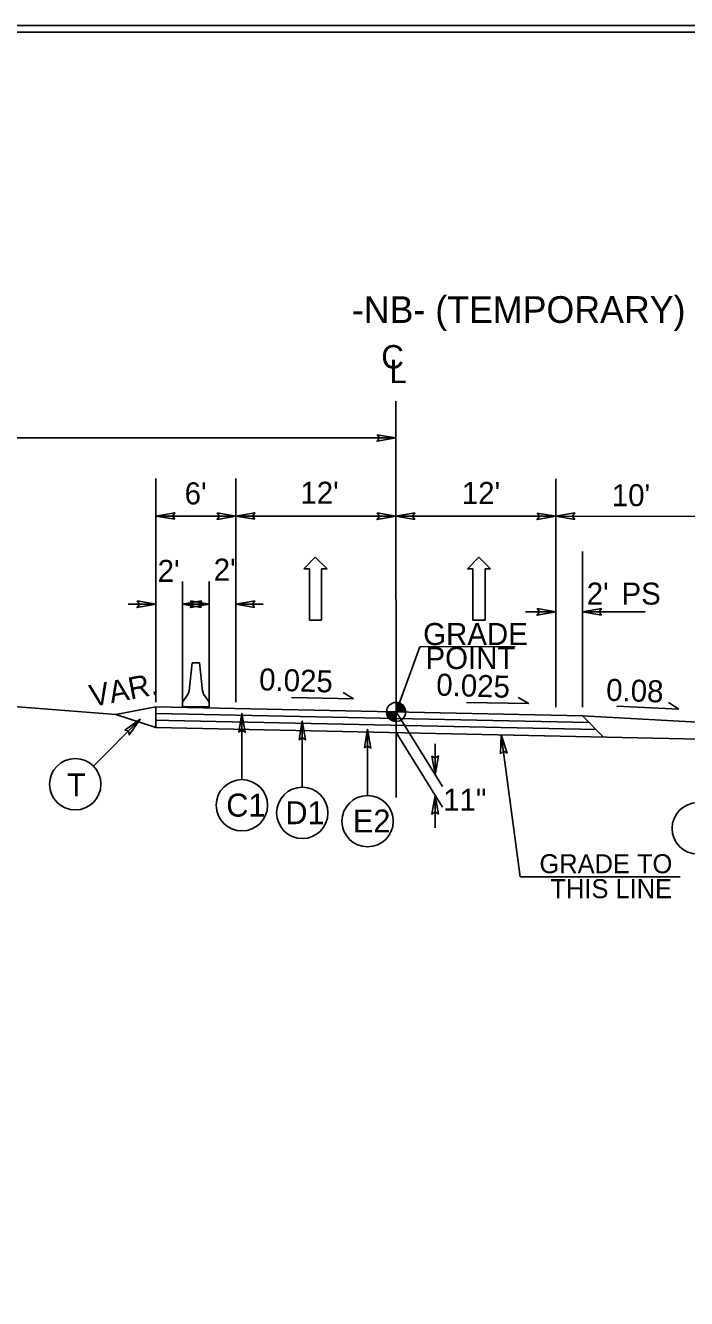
# Model space of a CAD drawing. Extents: x 2241081 to 2251104, y 658534 to 663427.
# Drawn here: x 2248749.5 to 2248997.4, y 660227 to 660704.3 of the extents above; entities that cross this region are included whole.
import ezdxf

# ---------------------------------------------------------------- set-up
doc = ezdxf.new("R2010")
doc.units = 0
for name, color, linetype in [('Old_Level_11', 7, 'Continuous'), ('Old_Level_2', 7, 'Continuous'), ('Old_Level_3', 7, 'Continuous'), ('Prop Dimension Text', 7, 'Continuous'), ('Prop Lane Arrow CELL', 7, 'Continuous'), ('Sheet Plan CELL', 7, 'Continuous'), ('Sheet Plot Border Inside CELL', 7, 'Continuous'), ('Typical Arrow Superelevation CELL', 7, 'Continuous'), ('Typical Berm Information CELL', 7, 'Continuous'), ('Typical Grade Point Symbol CELL', 7, 'Continuous'), ('Typical ID Circle CELL', 7, 'Continuous'), ('Typical Median Barrier CELL', 7, 'Continuous'), ('Typical Terminator CELL', 7, 'Continuous'), ('Typical Text Centerline CELL', 7, 'Continuous'), ('Typical Text Grade Point CELL', 7, 'Continuous'), ('Typical Text ID Circle CELL', 7, 'Continuous')]:
    doc.layers.add(name, color=color, linetype=linetype)

msp = doc.modelspace()

# ---------------------------------------------------------------- linework, layer by layer
at = {"layer": 'Old_Level_11'}
msp.add_line((2248934.97, 660385.15), (2248927.91, 660438.34), dxfattribs=at)
at = {"layer": 'Old_Level_2'}
for p, q in [((2248728.38, 660450.31), (2248783.43, 660445.97)), ((2248798.38, 660448.85), (2248783.43, 660445.97)), ((2248798.38, 660448.85), (2248958.38, 660445.42)), ((2248798.38, 660448.85), (2248798.38, 660441.12)), ((2248798.38, 660441.12), (2248783.43, 660445.97)), ((2248798.38, 660446.4), (2248960.88, 660442.92)), ((2248798.38, 660443.85), (2248803.28, 660443.75)), ((2248803.28, 660443.75), (2248963.48, 660440.32)), ((2248958.38, 660445.42), (2248966.28, 660437.52)), ((2248958.38, 660445.42), (2249008.38, 660442.67)), ((2248798.38, 660441.12), (2249021.02, 660436.35))]:
    msp.add_line(p, q, dxfattribs=at)
at = {"layer": 'Prop Dimension Text'}
for p, q in [((2248543.41, 660549.62), (2248888.41, 660549.62)), ((2248798.38, 660450.63), (2248798.43, 660534.44)), ((2248828.38, 660450.57), (2248828.43, 660534.42)), ((2248948.38, 660448.75), (2248948.43, 660534.34)), ((2248798.42, 660520.37), (2248828.42, 660520.35)), ((2248828.42, 660520.35), (2248888.42, 660520.31)), ((2248888.42, 660520.31), (2248948.42, 660520.27)), ((2248948.42, 660520.27), (2249008.42, 660520.24)), ((2248958.38, 660448.75), (2248958.42, 660507.08)), ((2248808.38, 660448.84), (2248808.41, 660495.88)), ((2248818.38, 660448.83), (2248818.41, 660495.88)), ((2248787.96, 660487.31), (2248798.4, 660487.31)), ((2248808.4, 660487.32), (2248818.4, 660487.32)), ((2248838.65, 660487.29), (2248828.4, 660487.29)), ((2248937.02, 660484.43), (2248948.4, 660484.43)), ((2248981.86, 660484.41), (2248958.42, 660484.42)), ((2248888.47, 660446.92), (2248905.88, 660418.98)), ((2248888.47, 660439.19), (2248905.88, 660411.25)), ((2248903.14, 660423.37), (2248903.14, 660435.01)), ((2248903.15, 660415.64), (2248903.15, 660403.47)), ((2248934.97, 660385.15), (2248994.97, 660385.11))]:
    msp.add_line(p, q, dxfattribs=at)
at = {"layer": 'Prop Lane Arrow CELL'}
for p, q in [((2248853.9, 660500.58), (2248858.17, 660504.92)), ((2248858.17, 660504.92), (2248862.58, 660500.58)), ((2248915.21, 660500.6), (2248919.48, 660504.94)), ((2248919.48, 660504.94), (2248923.9, 660500.6)), ((2248855.97, 660500.58), (2248853.9, 660500.58)), ((2248855.98, 660481.28), (2248855.97, 660500.58)), ((2248862.58, 660500.58), (2248860.51, 660500.58)), ((2248860.51, 660500.58), (2248860.53, 660481.29)), ((2248917.28, 660500.6), (2248915.21, 660500.6)), ((2248917.29, 660481.3), (2248917.28, 660500.6)), ((2248923.9, 660500.6), (2248921.83, 660500.6)), ((2248921.83, 660500.6), (2248921.84, 660481.31)), ((2248860.53, 660481.29), (2248855.98, 660481.28)), ((2248921.84, 660481.31), (2248917.29, 660481.3))]:
    msp.add_line(p, q, dxfattribs=at)
at = {"layer": 'Sheet Plan CELL'}
for points in [[(2247801.99, 659651.78), (2247801.97, 660701.75), (2249101.96, 660701.79), (2249101.97, 660551.73), (2249302.01, 660551.71), (2249302.01, 659651.78)], [(2249302.03, 660701.78), (2247801.99, 660701.78), (2247801.99, 659651.78), (2249302.01, 659651.78)]]:
    msp.add_lwpolyline(points, close=True, dxfattribs=at)
at = {"layer": 'Sheet Plot Border Inside CELL'}
msp.add_lwpolyline([(2247648.51, 659649.27), (2249314.49, 659649.28), (2249314.51, 660704.26), (2247648.51, 660704.27)], close=True, dxfattribs=at)
at = {"layer": 'Typical Arrow Superelevation CELL'}
for p, q in [((2248872.51, 660451.84), (2248868.6, 660454.2)), ((2248872.51, 660451.84), (2248849.21, 660452.3)), ((2248938.21, 660450.03), (2248914.91, 660450.5)), ((2248938.21, 660450.03), (2248934.29, 660452.4)), ((2248994.5, 660447.93), (2248971.23, 660449.11)), ((2248994.5, 660447.93), (2248990.66, 660450.41))]:
    msp.add_line(p, q, dxfattribs=at)
at = {"layer": 'Typical Grade Point Symbol CELL'}
for p, q in [((2248888.48, 660450.5), (2248888.47, 660446.92)), ((2248888.47, 660446.92), (2248888.48, 660450.5)), ((2248884.89, 660446.92), (2248888.47, 660446.92)), ((2248888.47, 660446.92), (2248888.47, 660443.34)), ((2248892.05, 660446.92), (2248888.47, 660446.92))]:
    msp.add_line(p, q, dxfattribs=at)
for points in [[(2248888.53, 660446.92), (2248888.53, 660450.5), (2248888.53, 660450.5)], [(2248888.6, 660446.92), (2248888.6, 660450.5)], [(2248888.67, 660446.92), (2248888.67, 660450.49)], [(2248888.74, 660446.92), (2248888.74, 660450.49)], [(2248888.81, 660446.92), (2248888.81, 660450.48)], [(2248888.88, 660446.92), (2248888.88, 660450.47)], [(2248888.95, 660446.92), (2248888.95, 660450.46)], [(2248889.03, 660446.92), (2248889.03, 660450.45)], [(2248889.1, 660446.92), (2248889.1, 660450.44)], [(2248889.17, 660446.92), (2248889.17, 660450.43)], [(2248889.24, 660446.92), (2248889.24, 660450.41)], [(2248889.31, 660446.92), (2248889.31, 660450.39)], [(2248889.38, 660446.92), (2248889.38, 660450.38)], [(2248889.46, 660446.92), (2248889.46, 660450.35)], [(2248889.53, 660446.92), (2248889.53, 660450.34)], [(2248889.6, 660446.92), (2248889.6, 660450.31)], [(2248889.67, 660446.92), (2248889.67, 660450.29)], [(2248889.74, 660446.92), (2248889.74, 660450.27)], [(2248889.81, 660446.92), (2248889.81, 660450.23)], [(2248889.89, 660446.92), (2248889.89, 660450.2)], [(2248889.96, 660446.92), (2248889.96, 660450.17)], [(2248890.03, 660446.92), (2248890.03, 660450.14)], [(2248890.1, 660446.92), (2248890.1, 660450.11)], [(2248890.17, 660446.92), (2248890.17, 660450.07)], [(2248890.24, 660446.92), (2248890.24, 660450.03)], [(2248890.32, 660446.92), (2248890.32, 660449.99)], [(2248890.39, 660446.92), (2248890.39, 660449.94)], [(2248890.46, 660446.92), (2248890.46, 660449.89)], [(2248890.53, 660446.92), (2248890.53, 660449.84)], [(2248890.6, 660446.92), (2248890.6, 660449.8)], [(2248890.67, 660446.92), (2248890.67, 660449.74)], [(2248890.75, 660446.92), (2248890.75, 660449.68)], [(2248890.82, 660446.92), (2248890.82, 660449.62)], [(2248890.89, 660446.92), (2248890.89, 660449.56)], [(2248890.96, 660446.92), (2248890.96, 660449.49)], [(2248891.03, 660446.92), (2248891.03, 660449.42)], [(2248891.1, 660446.92), (2248891.1, 660449.34)], [(2248891.18, 660446.92), (2248891.18, 660449.26)], [(2248891.25, 660446.92), (2248891.25, 660449.18)], [(2248891.32, 660446.92), (2248891.32, 660449.09)], [(2248891.39, 660446.92), (2248891.39, 660448.99)], [(2248891.46, 660446.92), (2248891.46, 660448.89)], [(2248891.53, 660446.92), (2248891.53, 660448.78)], [(2248891.6, 660446.92), (2248891.6, 660448.65)], [(2248891.68, 660446.92), (2248891.68, 660448.52)], [(2248884.93, 660446.41), (2248884.93, 660446.92)], [(2248885, 660446.04), (2248885, 660446.92)], [(2248885.07, 660445.79), (2248885.07, 660446.92)], [(2248885.14, 660445.6), (2248885.14, 660446.92)], [(2248885.22, 660445.43), (2248885.22, 660446.92)], [(2248885.29, 660445.28), (2248885.29, 660446.92)], [(2248885.36, 660445.15), (2248885.36, 660446.92)], [(2248885.43, 660445.03), (2248885.43, 660446.92)], [(2248885.5, 660444.92), (2248885.5, 660446.92)], [(2248885.57, 660444.82), (2248885.57, 660446.92)], [(2248885.64, 660444.72), (2248885.64, 660446.92)], [(2248885.72, 660444.63), (2248885.72, 660446.92)], [(2248885.79, 660444.54), (2248885.79, 660446.92)], [(2248885.86, 660444.47), (2248885.86, 660446.92)], [(2248885.93, 660444.39), (2248885.93, 660446.92)], [(2248886, 660444.32), (2248886, 660446.92)], [(2248886.07, 660444.26), (2248886.07, 660446.92)], [(2248886.15, 660444.19), (2248886.15, 660446.92)], [(2248886.22, 660444.13), (2248886.22, 660446.92)], [(2248886.29, 660444.08), (2248886.29, 660446.92)], [(2248886.36, 660444.03), (2248886.36, 660446.92)], [(2248886.43, 660443.97), (2248886.43, 660446.92)], [(2248886.5, 660443.92), (2248886.5, 660446.92)], [(2248886.58, 660443.88), (2248886.58, 660446.92)], [(2248886.65, 660443.84), (2248886.65, 660446.92)], [(2248886.72, 660443.8), (2248886.72, 660446.92)], [(2248886.79, 660443.76), (2248886.79, 660446.92)], [(2248886.86, 660443.72), (2248886.86, 660446.92)], [(2248886.93, 660443.69), (2248886.93, 660446.92)], [(2248887.01, 660443.65), (2248887.01, 660446.92)], [(2248887.08, 660443.62), (2248887.08, 660446.92)], [(2248887.15, 660443.59), (2248887.15, 660446.92)], [(2248887.22, 660443.56), (2248887.22, 660446.92)], [(2248887.29, 660443.53), (2248887.29, 660446.92)], [(2248887.36, 660443.51), (2248887.36, 660446.92)], [(2248887.44, 660443.49), (2248887.44, 660446.92)], [(2248887.51, 660443.47), (2248887.51, 660446.92)], [(2248887.58, 660443.45), (2248887.58, 660446.92)], [(2248887.65, 660443.43), (2248887.65, 660446.92)], [(2248887.72, 660443.41), (2248887.72, 660446.92)], [(2248887.79, 660443.4), (2248887.79, 660446.92)], [(2248887.86, 660443.38), (2248887.86, 660446.92)], [(2248887.94, 660443.37), (2248887.94, 660446.92)], [(2248888.01, 660443.37), (2248888.01, 660446.92)], [(2248888.08, 660443.36), (2248888.08, 660446.92)], [(2248888.15, 660443.35), (2248888.15, 660446.92)], [(2248888.22, 660443.34), (2248888.22, 660446.92)], [(2248888.29, 660443.34), (2248888.29, 660446.92)], [(2248888.37, 660443.34), (2248888.37, 660446.92)], [(2248888.44, 660443.34), (2248888.44, 660443.34), (2248888.44, 660446.92)], [(2248891.75, 660446.92), (2248891.75, 660448.36)], [(2248891.82, 660446.92), (2248891.82, 660448.2)], [(2248891.89, 660446.92), (2248891.89, 660447.98)], [(2248891.96, 660446.92), (2248891.96, 660447.73)], [(2248892.03, 660446.92), (2248892.03, 660447.31)]]:
    msp.add_lwpolyline(points, dxfattribs=at)
msp.add_circle((2248888.47, 660446.92), 3.58, dxfattribs=at)
for start, end in [(359.9905, 89.9905), (179.9905, 269.9905)]:
    msp.add_arc((2248888.47, 660446.92), 3.58, start, end, dxfattribs=at)
at = {"layer": 'Typical ID Circle CELL'}
for p, q in [((2248774.96, 660426.62), (2248792.54, 660444.19)), ((2248830.67, 660421.54), (2248830.67, 660446.39)), ((2248853.31, 660418.7), (2248853.31, 660443.56)), ((2248877.8, 660415.58), (2248877.8, 660440.44))]:
    msp.add_line(p, q, dxfattribs=at)
for centre in [(2248768.16, 660419.82), (2248830.67, 660411.92), (2248853.31, 660409.09), (2248877.8, 660405.97), (2249001.59, 660403.26)]:
    msp.add_circle(centre, 9.62, dxfattribs=at)
at = {"layer": 'Typical Median Barrier CELL'}
for p, q in [((2248812.01, 660465.39), (2248810.89, 660454.89)), ((2248813.39, 660465.39), (2248812.01, 660465.39)), ((2248813.39, 660465.39), (2248814.77, 660465.39)), ((2248814.77, 660465.39), (2248815.88, 660454.89)), ((2248810.29, 660453.28), (2248808.38, 660450.56)), ((2248816.48, 660453.28), (2248818.38, 660450.56)), ((2248808.38, 660448.84), (2248808.38, 660450.56)), ((2248818.38, 660448.83), (2248808.38, 660448.84)), ((2248813.38, 660449.53), (2248813.38, 660449.53)), ((2248818.38, 660448.83), (2248818.38, 660450.56))]:
    msp.add_line(p, q, dxfattribs=at)
for centre, start, end in [((2248807.46, 660455.26), 324.9713, 353.9097), ((2248819.31, 660455.25), 186.0202, 214.9611)]:
    msp.add_arc(centre, 3.45, start, end, dxfattribs=at)
at = {"layer": 'Typical Terminator CELL'}
for points in [[(2248881.38, 660550.83), (2248888.41, 660549.62), (2248881.34, 660548.37), (2248882.24, 660549.62)], [(2248805.45, 660519.15), (2248798.42, 660520.37), (2248805.49, 660521.61), (2248804.6, 660520.36)], [(2248821.4, 660521.56), (2248828.42, 660520.35), (2248821.36, 660519.1), (2248822.25, 660520.35)], [(2248835.45, 660519.13), (2248828.42, 660520.35), (2248835.49, 660521.59), (2248834.6, 660520.34)], [(2248881.4, 660521.53), (2248888.42, 660520.31), (2248881.36, 660519.06), (2248882.25, 660520.31)], [(2248895.45, 660519.09), (2248888.42, 660520.31), (2248895.49, 660521.56), (2248894.6, 660520.31)], [(2248941.4, 660521.49), (2248948.42, 660520.27), (2248941.35, 660519.03), (2248942.25, 660520.28)], [(2248955.45, 660519.06), (2248948.42, 660520.27), (2248955.49, 660521.52), (2248954.6, 660520.27)], [(2248791.37, 660488.52), (2248798.4, 660487.31), (2248791.34, 660486.06), (2248792.23, 660487.31)], [(2248815.44, 660486.11), (2248808.4, 660487.32), (2248815.47, 660488.57), (2248814.58, 660487.32)], [(2248811.37, 660488.53), (2248818.4, 660487.32), (2248811.34, 660486.07), (2248812.23, 660487.32)], [(2248835.43, 660486.08), (2248828.4, 660487.29), (2248835.47, 660488.54), (2248834.58, 660487.29)], [(2248941.37, 660485.64), (2248948.4, 660484.43), (2248941.33, 660483.18), (2248942.23, 660484.43)], [(2248965.45, 660483.21), (2248958.42, 660484.42), (2248965.49, 660485.67), (2248964.6, 660484.42)], [(2248786.71, 660440.08), (2248792.54, 660444.19), (2248788.42, 660438.31), (2248788.17, 660439.83)], [(2248829.46, 660439.36), (2248830.67, 660446.39), (2248831.92, 660439.32), (2248830.67, 660440.22)], [(2248852.1, 660436.53), (2248853.31, 660443.56), (2248854.56, 660436.49), (2248853.31, 660437.39)], [(2248876.58, 660433.41), (2248877.8, 660440.44), (2248879.05, 660433.37), (2248877.8, 660434.27)], [(2248927.63, 660431.21), (2248927.91, 660438.34), (2248930.08, 660431.5), (2248928.72, 660432.23)], [(2248901.93, 660430.4), (2248903.14, 660423.37), (2248904.39, 660430.44), (2248903.14, 660429.55)], [(2248904.36, 660408.61), (2248903.15, 660415.64), (2248901.9, 660408.57), (2248903.15, 660409.47)]]:
    msp.add_lwpolyline(points, close=True, dxfattribs=at)
at = {"layer": 'Typical Text Centerline CELL'}
msp.add_line((2248888.49, 660414.85), (2248888.4, 660563.41), dxfattribs=at)
at = {"layer": 'Typical Text Grade Point CELL'}
for p, q in [((2248888.47, 660446.92), (2248897.32, 660471.39)), ((2248897.32, 660471.39), (2248933.13, 660471.41))]:
    msp.add_line(p, q, dxfattribs=at)

# ---------------------------------------------------------------- texts
at = {"layer": 'Old_Level_3'}
for s, p in [('GRADE TO', (2248942.23, 660386.46)), ('THIS LINE', (2248946.37, 660377.11))]:
    msp.add_text(s, height=7.131, rotation=359.9999, dxfattribs=at).set_placement(p)
at = {"layer": 'Prop Dimension Text'}
for s, height, rotation, p in [('-NB- (TEMPORARY)', 10.0238, 0.0349, (2248871.89, 660592.71)), ("6'", 8.25, 359.965, (2248809.19, 660524.75)), ("12'", 8.25, 359.965, (2248852.58, 660524.98)), ("12'", 8.25, 359.965, (2248913.13, 660524.89)), ("10'", 8.25, 359.965, (2248969.36, 660524.06)), ("2'", 8.25, 359.965, (2248799.07, 660495.69)), ("2'", 8.25, 359.965, (2248820.08, 660496.14)), ("2' ", 8.25, 0.0349, (2248959.95, 660487.16)), ('PS', 8.25, 0.0349, (2248973, 660487.16)), ('VAR.', 8.25, 10.8941, (2248774.42, 660448.76)), ('11"', 8.25, 359.965, (2248906.14, 660409.86))]:
    msp.add_text(s, height=height, rotation=rotation, dxfattribs=at).set_placement(p)
at = {"layer": 'Typical Berm Information CELL'}
for s, p in [('0.025', (2248837.02, 660455.06)), ('0.025', (2248903.44, 660453.08)), ('0.08 ', (2248967.14, 660451.14))]:
    msp.add_text(s, height=8.25, rotation=358.1916, dxfattribs=at).set_placement(p)
at = {"layer": 'Typical Text Centerline CELL'}
for s, rotation, p in [('C', 0.0349, (2248882.93, 660575.68)), ('L', 359.9818, (2248885.96, 660570.18))]:
    msp.add_text(s, height=8.76, rotation=rotation, dxfattribs=at).set_placement(p)
at = {"layer": 'Typical Text Grade Point CELL'}
for s, p in [('GRADE', (2248898.63, 660472)), ('POINT', (2248899.5, 660463))]:
    msp.add_text(s, height=8.25, rotation=0.0349, dxfattribs=at).set_placement(p)
at = {"layer": 'Typical Text ID Circle CELL'}
for s, height, p in [('T', 8.61, (2248765.06, 660415.31)), ('C1', 8.608, (2248824.8, 660407.69)), ('D1', 8.608, (2248846.95, 660404.85)), ('E2', 8.608, (2248872.28, 660401.73))]:
    msp.add_text(s, height=height, rotation=359.9999, dxfattribs=at).set_placement(p)

doc.saveas('drawing.dxf')
